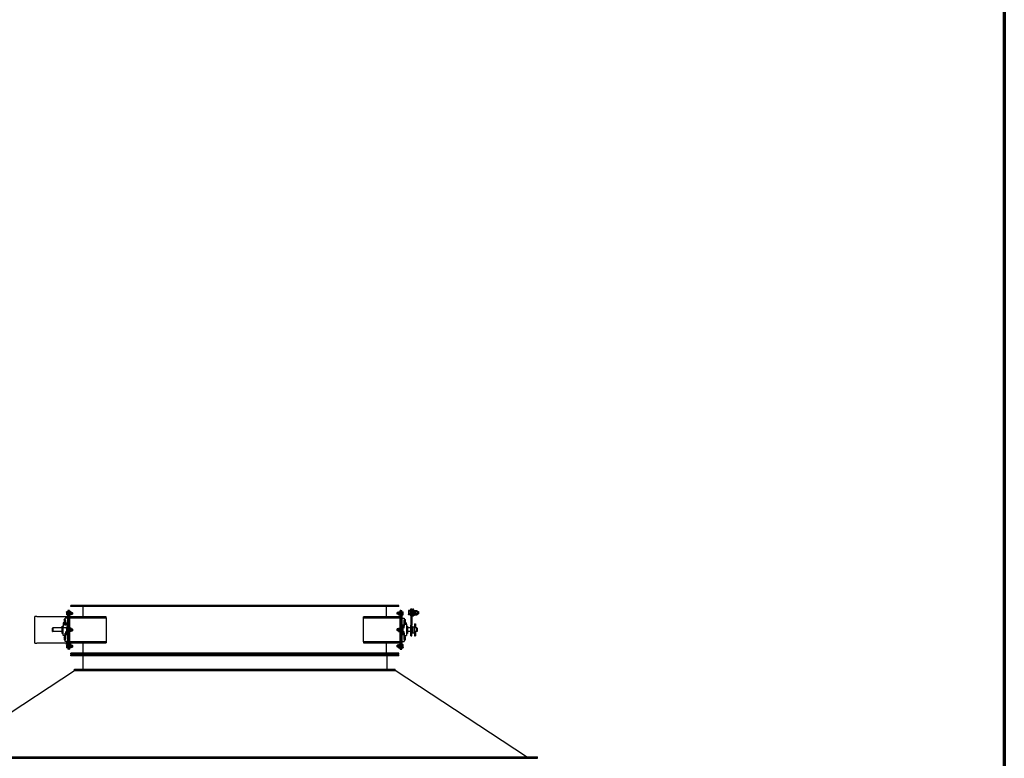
# Model space of a CAD drawing. Header units: inches. Extents: x 24 to 1128, y -69 to 748.
# Tile 661 of 662: x 925 to 1128, y 444 to 596. Entities that reach past the tile are written whole.
import ezdxf

# ---------------------------------------------------------------- set-up
doc = ezdxf.new("R2010")
doc.units = ezdxf.units.IN
doc.header["$LTSCALE"] = 32
doc.header["$MEASUREMENT"] = 0
doc.layers.add('Border (ANSI)', color=7, linetype='Continuous', lineweight=70)
doc.layers.add('Visible (ANSI)', color=7, linetype='Continuous', lineweight=30)

# ---------------------------------------------------------------- blocks, each defined once
blk = doc.blocks.new('Borders SUPERIOR BORDER')
at = {"layer": 'Border (ANSI)'}
blk.add_line((35.25, 23.375), (35.25, 0.625), dxfattribs=at)

msp = doc.modelspace()

# ---------------------------------------------------------------- linework, layer by layer
at = {"layer": 'Visible (ANSI)'}
for p, q in [((935.01653, 474.13967), (935.04163, 474.18314)), ((935.01653, 474.13967), (935.02788, 474.15933)), ((935.01653, 474.13967), (935.01653, 474.10202)), ((935.01653, 474.13967), (935.01653, 474.07654)), ((935.01653, 474.10202), (935.01653, 473.85867)), ((935.28453, 474.18314), (935.04163, 474.18314)), ((935.47203, 474.48367), (935.28453, 474.48367)), ((935.28453, 474.48367), (935.28453, 473.98367)), ((935.47203, 474.48367), (935.47203, 473.98367)), ((935.47203, 473.98367), (935.47203, 474.48367)), ((935.65953, 474.48367), (935.47203, 474.48367)), ((935.65953, 474.48367), (935.65953, 473.98367)), ((935.65953, 474.14017), (935.68468, 474.18372)), ((935.96339, 474.18372), (935.68468, 474.18372)), ((1003.40953, 475.48367), (935.90953, 475.48367)), ((935.90953, 475.29617), (935.90953, 475.48367)), ((1003.40953, 475.29617), (935.90953, 475.29617)), ((935.98853, 474.14017), (935.96339, 474.18372)), ((935.98853, 474.10246), (935.98853, 474.14017)), ((935.98853, 473.85867), (935.98853, 474.10246)), ((938.47203, 473.17117), (938.47203, 475.29617)), ((1000.84703, 473.17117), (1000.84703, 475.29617)), ((1003.33053, 474.14017), (1003.35568, 474.18372)), ((1003.33053, 474.14017), (1003.33053, 474.10246)), ((1003.33053, 474.10246), (1003.33053, 473.85867)), ((1003.35568, 474.18372), (1003.63439, 474.18372)), ((1003.40953, 475.29617), (1003.40953, 475.48367)), ((1003.65953, 474.14017), (1003.63439, 474.18372)), ((1003.65953, 473.98367), (1003.65953, 474.48367)), ((1003.84703, 474.48367), (1003.65953, 474.48367)), ((1003.84703, 473.98367), (1003.84703, 474.48367)), ((1003.84703, 474.48367), (1004.03453, 474.48367)), ((1003.84703, 474.48367), (1003.84703, 473.98367)), ((1004.03453, 473.98367), (1004.03453, 474.48367)), ((1004.03453, 474.18314), (1004.27743, 474.18314)), ((1004.30253, 474.13967), (1004.27743, 474.18314)), ((1004.30254, 474.13967), (1004.28758, 474.16557)), ((1004.30253, 474.10202), (1004.30253, 474.13967)), ((1004.30253, 473.85867), (1004.30253, 474.10202)), ((1004.30254, 474.08516), (1004.30254, 474.13967)), ((1005.36853, 474.3942), (1005.38233, 474.4181)), ((1005.36853, 474.3942), (1005.36853, 474.37173)), ((1005.36853, 474.37173), (1005.36853, 474.08474)), ((1005.73253, 474.44555), (1005.40203, 474.44555)), ((1005.73253, 474.29792), (1005.40203, 474.29792)), ((1005.73253, 474.5507), (1005.73253, 473.4877)), ((1005.73253, 474.5507), (1005.90953, 474.5507)), ((1005.90953, 474.59991), (1005.90953, 474.7692)), ((1005.90953, 474.7692), (1006.09703, 474.7692)), ((1005.90953, 474.59991), (1005.90953, 471.45151)), ((1006.09703, 474.59991), (1006.09703, 474.7692)), ((1006.09703, 474.59991), (1006.09703, 471.45151)), ((1006.09703, 474.5507), (1006.27403, 474.5507)), ((1006.27403, 474.7692), (1006.46153, 474.7692)), ((1006.27403, 474.7692), (1006.27403, 473.2692)), ((1006.46153, 473.2692), (1006.46153, 474.7692)), ((1006.46153, 474.5507), (1006.63853, 474.5507)), ((1006.63853, 474.5507), (1006.63853, 473.4877)), ((1006.63853, 474.4537), (1006.76353, 474.4537)), ((1006.76353, 474.4537), (1006.76353, 473.63927)), ((1006.76353, 474.3942), (1006.77733, 474.4181)), ((1006.79703, 474.44555), (1007.16804, 474.44555)), ((1006.79703, 474.29792), (1007.16804, 474.29792)), ((1007.20153, 474.3942), (1007.18773, 474.4181)), ((1007.20153, 474.37173), (1007.20153, 474.3942)), ((1007.20153, 474.08474), (1007.20153, 474.37173)), ((1007.20153, 474.2692), (1007.43677, 474.2692)), ((1007.43677, 473.7692), (1007.43677, 474.2692)), ((1007.48254, 474.22201), (1007.43677, 474.2692)), ((1007.48254, 474.22201), (1007.48254, 473.81639)), ((928.90953, 473.23367), (928.53453, 473.23367)), ((928.53453, 467.73367), (928.53453, 473.23367)), ((928.90953, 473.23367), (934.90953, 473.23367)), ((934.55015, 472.53054), (934.57527, 472.57405)), ((934.55015, 472.53054), (934.55015, 472.49286)), ((934.55015, 472.49286), (934.55015, 472.24929)), ((934.55015, 472.24929), (934.55015, 472.00572)), ((934.75953, 472.57405), (934.57527, 472.57405)), ((934.75953, 472.41167), (934.57527, 472.41167)), ((934.75953, 472.08691), (934.57527, 472.08691)), ((934.75953, 472.57405), (934.75953, 472.41167)), ((934.75953, 472.50242), (934.78453, 472.50242)), ((934.75953, 472.41167), (934.75953, 472.08691)), ((934.75953, 472.08691), (934.75953, 471.93962)), ((934.78453, 472.44772), (934.78453, 472.88992)), ((935.28453, 472.88992), (934.78453, 472.88992)), ((934.78453, 472.44772), (934.78453, 472.41363)), ((934.78453, 471.93512), (934.78453, 472.41363)), ((934.78453, 472.41363), (934.83453, 472.41363)), ((934.83453, 472.41363), (934.83453, 471.9167)), ((934.90953, 473.23367), (935.09703, 473.23367)), ((935.01653, 474.07654), (935.01653, 473.81392)), ((935.01653, 473.85867), (935.01653, 473.61532)), ((935.01653, 473.81392), (935.01653, 473.59605)), ((935.01653, 473.61532), (935.01653, 473.57767)), ((935.01653, 473.59605), (935.01653, 473.57767)), ((935.01653, 473.57767), (935.04163, 473.5342)), ((935.01653, 473.57767), (935.02788, 473.55801)), ((935.28453, 474.0209), (935.04163, 474.0209)), ((935.28453, 473.69643), (935.04163, 473.69643)), ((935.28453, 473.5342), (935.04163, 473.5342)), ((935.09703, 473.23367), (935.28453, 473.23367)), ((935.09703, 472.88992), (935.09703, 473.23367)), ((935.28453, 466.98367), (935.28453, 473.98367)), ((935.47203, 466.98367), (935.47203, 473.98367)), ((935.47203, 473.98367), (935.47203, 466.98367)), ((935.65953, 473.98367), (935.65953, 466.98367)), ((935.65953, 473.57717), (935.68468, 473.53362)), ((935.84703, 472.98367), (935.65953, 472.98367)), ((935.96339, 474.02119), (935.68468, 474.02119)), ((935.96339, 473.69615), (935.68468, 473.69615)), ((935.96339, 473.53362), (935.68468, 473.53362)), ((943.19427, 473.17117), (935.84703, 473.17117)), ((935.84703, 472.98367), (943.19427, 472.98367)), ((935.98853, 473.57717), (935.96339, 473.53362)), ((935.98853, 474.04617), (936.24737, 474.04617)), ((935.98853, 473.61488), (935.98853, 473.85867)), ((935.98853, 473.67117), (936.24737, 473.67117)), ((935.98853, 473.57717), (935.98853, 473.61488)), ((936.24737, 473.67117), (936.24737, 474.04617)), ((936.28454, 474.00783), (936.24737, 474.04617)), ((936.28454, 473.70951), (936.24737, 473.67117)), ((936.28454, 474.00783), (936.28454, 473.70951)), ((943.19427, 472.98367), (943.19427, 473.17117)), ((943.19427, 472.98367), (943.19427, 467.98367)), ((1003.47203, 473.17117), (996.1248, 473.17117)), ((996.1248, 472.98367), (996.1248, 473.17117)), ((996.1248, 472.98367), (1003.47203, 472.98367)), ((996.1248, 467.98367), (996.1248, 472.98367)), ((1003.03453, 474.00783), (1003.0717, 474.04617)), ((1003.03453, 473.70951), (1003.03453, 474.00783)), ((1003.03453, 473.70951), (1003.0717, 473.67117)), ((1003.0717, 474.04617), (1003.0717, 473.67117)), ((1003.33053, 474.04617), (1003.0717, 474.04617)), ((1003.33053, 473.67117), (1003.0717, 473.67117)), ((1003.33053, 473.85867), (1003.33053, 473.61488)), ((1003.33053, 473.61488), (1003.33053, 473.57717)), ((1003.33053, 473.57717), (1003.35568, 473.53362)), ((1003.35568, 474.02119), (1003.63439, 474.02119)), ((1003.35568, 473.69615), (1003.63439, 473.69615)), ((1003.35568, 473.53362), (1003.63439, 473.53362)), ((1003.47203, 472.98367), (1003.65953, 472.98367)), ((1003.65953, 473.57717), (1003.63439, 473.53362)), ((1003.65953, 466.98367), (1003.65953, 473.98367)), ((1003.84703, 473.98367), (1003.84703, 466.98367)), ((1003.84703, 466.98367), (1003.84703, 473.98367)), ((1004.03453, 474.0209), (1004.27743, 474.0209)), ((1004.03453, 473.98367), (1004.03453, 466.98367)), ((1004.03453, 473.69643), (1004.27743, 473.69643)), ((1004.03453, 473.5342), (1004.27743, 473.5342)), ((1004.03453, 472.88992), (1004.53453, 472.88992)), ((1004.30253, 473.57767), (1004.27743, 473.5342)), ((1004.30254, 473.57767), (1004.28758, 473.55177)), ((1004.30253, 473.61532), (1004.30253, 473.85867)), ((1004.30253, 473.57767), (1004.30253, 473.61532)), ((1004.30254, 473.82787), (1004.30254, 474.08516)), ((1004.30254, 473.60138), (1004.30254, 473.82787)), ((1004.30254, 473.57767), (1004.30254, 473.60138)), ((1004.48453, 470.85148), (1004.48453, 472.41363)), ((1004.48453, 472.41363), (1004.53453, 472.41363)), ((1004.53453, 472.88992), (1004.53453, 472.44772)), ((1004.55954, 472.50242), (1004.53453, 472.50242)), ((1004.53453, 472.41363), (1004.53453, 472.44772)), ((1004.53453, 472.41363), (1004.53453, 471.20346)), ((1004.55954, 472.41167), (1004.55954, 472.57405)), ((1004.55954, 472.57405), (1004.74379, 472.57405)), ((1004.55954, 472.08691), (1004.55954, 472.41167)), ((1004.55954, 472.41167), (1004.74379, 472.41167)), ((1004.55954, 472.08691), (1004.74379, 472.08691)), ((1004.55954, 471.92453), (1004.55954, 472.08691)), ((1004.76891, 472.53054), (1004.74379, 472.57405)), ((1004.76891, 472.49286), (1004.76891, 472.53054)), ((1004.76891, 472.24929), (1004.76891, 472.49286)), ((1004.76891, 472.00572), (1004.76891, 472.24929)), ((1005.36853, 474.08474), (1005.36853, 473.73221)), ((1005.36853, 473.73221), (1005.36853, 473.6442)), ((1005.36853, 473.6442), (1005.38233, 473.6203)), ((1005.73253, 473.87157), (1005.40203, 473.87157)), ((1005.73253, 473.59286), (1005.40203, 473.59286)), ((1005.73253, 473.4877), (1005.90953, 473.4877)), ((1006.09703, 473.4877), (1006.27403, 473.4877)), ((1006.46153, 473.2692), (1006.27403, 473.2692)), ((1006.46153, 473.4877), (1006.63853, 473.4877)), ((1006.63853, 473.5847), (1006.76353, 473.5847)), ((1006.76353, 473.6442), (1006.77733, 473.6203)), ((1006.76353, 473.63927), (1006.76353, 473.6251)), ((1006.76353, 473.6251), (1006.76353, 473.5847)), ((1006.79703, 473.87157), (1007.16804, 473.87157)), ((1006.79703, 473.59286), (1007.16804, 473.59286)), ((1007.20153, 473.6442), (1007.18773, 473.6203)), ((1007.20153, 473.73221), (1007.20153, 474.08474)), ((1007.20153, 473.7692), (1007.43677, 473.7692)), ((1007.20153, 473.6442), (1007.20153, 473.73221)), ((1007.48254, 473.81639), (1007.43677, 473.7692)), ((932.15953, 470.79617), (932.22203, 470.85867)), ((932.15953, 470.17117), (932.15953, 470.79617)), ((932.15953, 470.17117), (932.22203, 470.10867)), ((932.22203, 470.85867), (932.22203, 470.10867)), ((934.15953, 470.85867), (932.22203, 470.85867)), ((934.15953, 470.10867), (932.22203, 470.10867)), ((934.15953, 469.74942), (934.15953, 471.21792)), ((934.31578, 471.88836), (934.31578, 471.91765)), ((934.6817, 471.91765), (934.31578, 471.91765)), ((934.31578, 471.88836), (934.31578, 471.32268)), ((934.31578, 471.18126), (934.31578, 471.32268)), ((934.31578, 471.18126), (934.31578, 470.85258)), ((934.31578, 469.34617), (934.31578, 470.85258)), ((934.83453, 470.89174), (934.36578, 470.89174)), ((934.55015, 472.00572), (934.55015, 471.96804)), ((934.55015, 471.96804), (934.57527, 471.92453)), ((934.69146, 471.92453), (934.57527, 471.92453)), ((934.61236, 471.55797), (934.61236, 471.62408)), ((934.67378, 471.91016), (934.6444, 471.87786)), ((934.75016, 471.50171), (934.75016, 471.56783)), ((934.75953, 471.99617), (934.78453, 471.99617)), ((934.83453, 471.91765), (934.81862, 471.91765)), ((934.82654, 471.91016), (934.85592, 471.87786)), ((934.83453, 471.9167), (935.28453, 471.9167)), ((935.18453, 470.89235), (934.83453, 470.89235)), ((934.83453, 470.89235), (934.83453, 470.85148)), ((934.83453, 470.11586), (934.83453, 468.55371)), ((934.88795, 471.55797), (934.88795, 471.62408)), ((935.01653, 470.76467), (935.04163, 470.80814)), ((935.01653, 470.76467), (935.01653, 470.72702)), ((935.01653, 470.72702), (935.01653, 470.48367)), ((935.01653, 470.48367), (935.01653, 470.24032)), ((935.01653, 470.24032), (935.01653, 470.20267)), ((935.01653, 470.20267), (935.04163, 470.1592)), ((935.28453, 470.80814), (935.04163, 470.80814)), ((935.28453, 470.6459), (935.04163, 470.6459)), ((935.28453, 470.32143), (935.04163, 470.32143)), ((935.28453, 470.1592), (935.04163, 470.1592)), ((935.18453, 471.91654), (935.18453, 471.88836)), ((935.18453, 471.91654), (935.28453, 471.91654)), ((935.18453, 471.32268), (935.18453, 471.88836)), ((935.28453, 471.42104), (935.18453, 471.42104)), ((935.18453, 471.32268), (935.18453, 471.18126)), ((935.18453, 470.89235), (935.18453, 471.18126)), ((935.18453, 470.85148), (935.18453, 470.89235)), ((935.28453, 470.85867), (935.18453, 470.85867)), ((935.18453, 470.85148), (935.18453, 470.80814)), ((935.18453, 470.1592), (935.18453, 470.11586)), ((935.18453, 469.3979), (935.18453, 470.11586)), ((935.28453, 470.10867), (935.18453, 470.10867)), ((935.65953, 470.76517), (935.68468, 470.80872)), ((935.65953, 470.20217), (935.68468, 470.15862)), ((935.96339, 470.80872), (935.68468, 470.80872)), ((935.96339, 470.64619), (935.68468, 470.64619)), ((935.96339, 470.32115), (935.68468, 470.32115)), ((935.96339, 470.15862), (935.68468, 470.15862)), ((935.98853, 470.76517), (935.96339, 470.80872)), ((935.98853, 470.20217), (935.96339, 470.15862)), ((935.98853, 470.72746), (935.98853, 470.76517)), ((935.98853, 470.48367), (935.98853, 470.72746)), ((935.98853, 470.67117), (936.24737, 470.67117)), ((935.98853, 470.23988), (935.98853, 470.48367)), ((935.98853, 470.29617), (936.24737, 470.29617)), ((935.98853, 470.20217), (935.98853, 470.23988)), ((936.24737, 470.29617), (936.24737, 470.67117)), ((936.28454, 470.63283), (936.24737, 470.67117)), ((936.28454, 470.33451), (936.24737, 470.29617)), ((936.28454, 470.63283), (936.28454, 470.33451)), ((1003.03453, 470.63283), (1003.0717, 470.67117)), ((1003.03453, 470.33451), (1003.03453, 470.63283)), ((1003.03453, 470.33451), (1003.0717, 470.29617)), ((1003.0717, 470.67117), (1003.0717, 470.29617)), ((1003.33053, 470.67117), (1003.0717, 470.67117)), ((1003.33053, 470.29617), (1003.0717, 470.29617)), ((1003.33053, 470.76517), (1003.35568, 470.80872)), ((1003.33053, 470.76517), (1003.33053, 470.72746)), ((1003.33053, 470.72746), (1003.33053, 470.48367)), ((1003.33053, 470.48367), (1003.33053, 470.23988)), ((1003.33053, 470.23988), (1003.33053, 470.20217)), ((1003.33053, 470.20217), (1003.35568, 470.15862)), ((1003.35568, 470.80872), (1003.63439, 470.80872)), ((1003.35568, 470.64619), (1003.63439, 470.64619)), ((1003.35568, 470.32115), (1003.63439, 470.32115)), ((1003.35568, 470.15862), (1003.63439, 470.15862)), ((1003.65953, 470.76517), (1003.63439, 470.80872)), ((1003.65953, 470.20217), (1003.63439, 470.15862)), ((1004.03453, 471.56944), (1004.13453, 471.56944)), ((1004.03453, 471.42104), (1004.13453, 471.42104)), ((1004.13453, 470.85867), (1004.03453, 470.85867)), ((1004.03453, 470.80814), (1004.27743, 470.80814)), ((1004.03453, 470.6459), (1004.27743, 470.6459)), ((1004.03453, 470.32143), (1004.27743, 470.32143)), ((1004.03453, 470.1592), (1004.27743, 470.1592)), ((1004.13453, 470.10867), (1004.03453, 470.10867)), ((1004.13453, 471.56944), (1004.13453, 470.85148)), ((1004.13453, 470.80814), (1004.13453, 470.85148)), ((1004.13453, 470.11586), (1004.13453, 470.1592)), ((1004.13453, 470.11586), (1004.13453, 469.3979)), ((1004.30253, 470.76467), (1004.27743, 470.80814)), ((1004.30253, 470.20267), (1004.27743, 470.1592)), ((1004.30253, 470.72702), (1004.30253, 470.76467)), ((1004.30253, 470.48367), (1004.30253, 470.72702)), ((1004.30253, 470.24032), (1004.30253, 470.48367)), ((1004.30253, 470.20267), (1004.30253, 470.24032)), ((1004.48453, 471.20346), (1004.53453, 471.20346)), ((1004.48453, 468.55371), (1004.48453, 470.11586)), ((1004.55954, 471.99617), (1004.53453, 471.99617)), ((1004.53453, 471.91765), (1005.00328, 471.91765)), ((1004.53453, 471.67117), (1004.95328, 471.67117)), ((1004.55954, 471.92453), (1004.74379, 471.92453)), ((1004.76891, 471.96804), (1004.74379, 471.92453)), ((1004.76891, 471.96804), (1004.76891, 472.00572)), ((1005.00328, 471.91765), (1005.00328, 471.88836)), ((1005.00328, 471.62117), (1005.00328, 471.88836)), ((1005.00328, 471.62117), (1005.00328, 469.34617)), ((1005.15953, 471.21792), (1005.15953, 469.74942)), ((1005.90953, 470.85867), (1005.15953, 470.85867)), ((1005.90953, 470.10867), (1005.15953, 470.10867)), ((1005.90953, 469.23367), (1005.90953, 471.45151)), ((1006.09703, 469.23367), (1006.09703, 471.45151)), ((1006.21883, 471.10867), (1006.09703, 471.20554)), ((1006.21883, 471.10867), (1006.60328, 471.10867)), ((1006.21883, 471.10867), (1006.21883, 470.22836)), ((1006.21883, 470.22836), (1006.21883, 469.85867)), ((1006.60328, 469.85867), (1006.60328, 471.10867)), ((1006.65953, 471.0936), (1006.60328, 471.10867)), ((1006.65953, 471.70533), (1006.65953, 471.73367)), ((1006.65953, 471.73367), (1006.84703, 471.73367)), ((1006.65953, 471.70533), (1006.65953, 471.0936)), ((1006.65953, 471.0936), (1006.65953, 469.87374)), ((1007.09703, 470.85867), (1006.65953, 470.85867)), ((1007.09703, 470.10867), (1006.65953, 470.10867)), ((1006.84703, 471.70533), (1006.84703, 471.73367)), ((1006.84703, 471.70533), (1006.84703, 470.85867)), ((1006.84703, 470.10867), (1006.84703, 469.25882)), ((1007.09703, 470.10867), (1007.09703, 470.85867)), ((1007.15953, 470.79617), (1007.09703, 470.85867)), ((1007.15953, 470.17117), (1007.09703, 470.10867)), ((1007.15953, 470.79617), (1007.15953, 470.17117)), ((934.78453, 469.29617), (934.36578, 469.29617)), ((934.55015, 468.99929), (934.57527, 469.0428)), ((934.55015, 468.99929), (934.55015, 468.96161)), ((934.55015, 468.96161), (934.55015, 468.71804)), ((934.55015, 468.71804), (934.55015, 468.47447)), ((934.55015, 468.47447), (934.55015, 468.43679)), ((934.55015, 468.43679), (934.57527, 468.39328)), ((934.75953, 469.0428), (934.57527, 469.0428)), ((934.75953, 468.88042), (934.57527, 468.88042)), ((934.75953, 468.55566), (934.57527, 468.55566)), ((934.75953, 468.39328), (934.57527, 468.39328)), ((934.75953, 469.0428), (934.75953, 468.88042)), ((934.75953, 468.97117), (934.78453, 468.97117)), ((934.75953, 468.88042), (934.75953, 468.55566)), ((934.75953, 468.55566), (934.75953, 468.39328)), ((934.75953, 468.46492), (934.78453, 468.46492)), ((934.83453, 469.76388), (934.78453, 469.76388)), ((934.78453, 468.55371), (934.78453, 469.76388)), ((934.83453, 468.55371), (934.78453, 468.55371)), ((934.78453, 468.55371), (934.78453, 468.51962)), ((934.78453, 468.07742), (934.78453, 468.51962)), ((935.28453, 468.07742), (934.78453, 468.07742)), ((935.09703, 467.73367), (935.09703, 468.07742)), ((935.28453, 469.5463), (935.18453, 469.5463)), ((935.28453, 469.3979), (935.18453, 469.3979)), ((1004.03453, 469.5463), (1004.13453, 469.5463)), ((1004.13453, 469.3979), (1004.03453, 469.3979)), ((1004.03453, 468.07742), (1004.53453, 468.07742)), ((1004.53453, 469.76388), (1004.48453, 469.76388)), ((1004.53453, 468.55371), (1004.48453, 468.55371)), ((1004.53453, 469.76388), (1004.53453, 468.55371)), ((1004.53453, 469.29617), (1004.95328, 469.29617)), ((1004.55954, 468.97117), (1004.53453, 468.97117)), ((1004.53453, 468.51962), (1004.53453, 468.55371)), ((1004.53453, 468.51962), (1004.53453, 468.07742)), ((1004.55954, 468.46492), (1004.53453, 468.46492)), ((1004.55954, 468.88042), (1004.55954, 469.0428)), ((1004.55954, 469.0428), (1004.74379, 469.0428)), ((1004.55954, 468.55566), (1004.55954, 468.88042)), ((1004.55954, 468.88042), (1004.74379, 468.88042)), ((1004.55954, 468.55566), (1004.74379, 468.55566)), ((1004.55954, 468.39328), (1004.55954, 468.55566)), ((1004.55954, 468.39328), (1004.74379, 468.39328)), ((1004.76891, 468.99929), (1004.74379, 469.0428)), ((1004.76891, 468.43679), (1004.74379, 468.39328)), ((1004.76891, 468.96161), (1004.76891, 468.99929)), ((1004.76891, 468.71804), (1004.76891, 468.96161)), ((1004.76891, 468.47447), (1004.76891, 468.71804)), ((1004.76891, 468.43679), (1004.76891, 468.47447)), ((1005.90953, 469.23367), (1006.09703, 469.23367)), ((1006.21883, 469.85867), (1006.09703, 469.7618)), ((1006.21883, 469.85867), (1006.60328, 469.85867)), ((1006.65953, 469.87374), (1006.60328, 469.85867)), ((1006.65953, 469.87374), (1006.65953, 469.25882)), ((1006.65953, 469.23367), (1006.65953, 469.25882)), ((1006.65953, 469.23367), (1006.84703, 469.23367)), ((1006.84703, 469.23367), (1006.84703, 469.25882)), ((928.53453, 467.73367), (928.90953, 467.73367)), ((934.90953, 467.73367), (928.90953, 467.73367)), ((934.90953, 467.73367), (935.09703, 467.73367)), ((935.01653, 467.38967), (935.04163, 467.43314)), ((935.01653, 467.38967), (935.02362, 467.40196)), ((935.01653, 467.38967), (935.01653, 467.35202)), ((935.01653, 467.38967), (935.01653, 467.3779)), ((935.01653, 467.3779), (935.01653, 467.17359)), ((935.01653, 467.35202), (935.01653, 467.10867)), ((935.01653, 467.17359), (935.01653, 466.90436)), ((935.01653, 467.10867), (935.01653, 466.86532)), ((935.01653, 466.90436), (935.01653, 466.82767)), ((935.01653, 466.86532), (935.01653, 466.82767)), ((935.01653, 466.82767), (935.04163, 466.7842)), ((935.01653, 466.82767), (935.02362, 466.81538)), ((935.28453, 467.43314), (935.04163, 467.43314)), ((935.28453, 467.2709), (935.04163, 467.2709)), ((935.28453, 466.94643), (935.04163, 466.94643)), ((935.28453, 466.7842), (935.04163, 466.7842)), ((935.09703, 467.73367), (935.28453, 467.73367)), ((935.28453, 466.98367), (935.28453, 466.48367)), ((935.47203, 466.48367), (935.28453, 466.48367)), ((935.47203, 466.98367), (935.47203, 466.48367)), ((935.47203, 466.48367), (935.47203, 466.98367)), ((935.47203, 466.48367), (935.65953, 466.48367)), ((935.84703, 467.98367), (935.65953, 467.98367)), ((935.65953, 467.39017), (935.68468, 467.43372)), ((935.65953, 466.98367), (935.65953, 466.48367)), ((935.65953, 466.82717), (935.68468, 466.78362)), ((935.96339, 467.43372), (935.68468, 467.43372)), ((935.96339, 467.27119), (935.68468, 467.27119)), ((935.96339, 466.94615), (935.68468, 466.94615)), ((935.96339, 466.78362), (935.68468, 466.78362)), ((943.19427, 467.98367), (935.84703, 467.98367)), ((935.84703, 467.79617), (943.19427, 467.79617)), ((935.98853, 467.39017), (935.96339, 467.43372)), ((935.98853, 466.82717), (935.96339, 466.78362)), ((935.98853, 467.35246), (935.98853, 467.39017)), ((935.98853, 467.10867), (935.98853, 467.35246)), ((935.98853, 467.29617), (936.24737, 467.29617)), ((935.98853, 466.86488), (935.98853, 467.10867)), ((935.98853, 466.92117), (936.24737, 466.92117)), ((935.98853, 466.82717), (935.98853, 466.86488)), ((936.24737, 466.92117), (936.24737, 467.29617)), ((936.28454, 467.25783), (936.24737, 467.29617)), ((936.28454, 466.95951), (936.24737, 466.92117)), ((936.28454, 467.25783), (936.28454, 466.95951)), ((938.47203, 465.67117), (938.47203, 467.79617)), ((943.19427, 467.98367), (943.19427, 467.79617)), ((996.1248, 467.98367), (996.1248, 467.79617)), ((1003.47203, 467.98367), (996.1248, 467.98367)), ((996.1248, 467.79617), (1003.47203, 467.79617)), ((1000.84703, 465.67117), (1000.84703, 467.79617)), ((1003.03453, 467.25783), (1003.0717, 467.29617)), ((1003.03453, 466.95951), (1003.03453, 467.25783)), ((1003.03453, 466.95951), (1003.0717, 466.92117)), ((1003.0717, 467.29617), (1003.0717, 466.92117)), ((1003.33053, 467.29617), (1003.0717, 467.29617)), ((1003.33053, 466.92117), (1003.0717, 466.92117)), ((1003.33053, 467.39017), (1003.35568, 467.43372)), ((1003.33053, 467.39017), (1003.33053, 467.35246)), ((1003.33053, 467.35246), (1003.33053, 467.10867)), ((1003.33053, 467.10867), (1003.33053, 466.86488)), ((1003.33053, 466.86488), (1003.33053, 466.82717)), ((1003.33053, 466.82717), (1003.35568, 466.78362)), ((1003.35568, 467.43372), (1003.63439, 467.43372)), ((1003.35568, 467.27119), (1003.63439, 467.27119)), ((1003.35568, 466.94615), (1003.63439, 466.94615)), ((1003.35568, 466.78362), (1003.63439, 466.78362)), ((1003.47203, 467.98367), (1003.65953, 467.98367)), ((1003.65953, 467.39017), (1003.63439, 467.43372)), ((1003.65953, 466.82717), (1003.63439, 466.78362)), ((1003.65953, 466.48367), (1003.65953, 466.98367)), ((1003.65953, 466.48367), (1003.84703, 466.48367)), ((1003.84703, 466.48367), (1003.84703, 466.98367)), ((1003.84703, 466.98367), (1003.84703, 466.48367)), ((1003.84703, 466.48367), (1004.03453, 466.48367)), ((1004.03453, 467.43314), (1004.27743, 467.43314)), ((1004.03453, 467.2709), (1004.27743, 467.2709)), ((1004.03453, 466.48367), (1004.03453, 466.98367)), ((1004.03453, 466.94643), (1004.27743, 466.94643)), ((1004.03453, 466.7842), (1004.27743, 466.7842)), ((1004.30253, 467.38967), (1004.27743, 467.43314)), ((1004.30253, 466.82767), (1004.27743, 466.7842)), ((1004.30254, 467.38967), (1004.29544, 467.40196)), ((1004.30254, 466.82767), (1004.29544, 466.81538)), ((1004.30253, 467.35202), (1004.30253, 467.38967)), ((1004.30253, 467.10867), (1004.30253, 467.35202)), ((1004.30253, 466.86532), (1004.30253, 467.10867)), ((1004.30253, 466.82767), (1004.30253, 466.86532)), ((1004.30254, 467.31298), (1004.30254, 467.38967)), ((1004.30254, 467.04375), (1004.30254, 467.31298)), ((1004.30254, 466.83944), (1004.30254, 467.04375)), ((1004.30254, 466.82767), (1004.30254, 466.83944)), ((1003.40953, 465.67117), (935.90953, 465.67117)), ((935.90953, 465.48367), (935.90953, 465.67117)), ((1003.40953, 465.48367), (935.90953, 465.48367)), ((1003.40953, 465.35867), (935.90953, 465.35867)), ((935.90953, 465.10867), (935.90953, 465.35867)), ((1003.40953, 465.10867), (935.90953, 465.10867)), ((938.40953, 465.10867), (938.40953, 462.35867)), ((1000.90953, 465.10867), (1000.90953, 462.35867)), ((1003.40953, 465.48367), (1003.40953, 465.67117)), ((1003.40953, 465.10867), (1003.40953, 465.35867)), ((909.66474, 444.35867), (936.65953, 462.10867)), ((936.65953, 462.35867), (1002.65953, 462.35867)), ((936.65953, 462.10867), (936.65953, 462.35867)), ((936.65953, 462.10867), (1002.65953, 462.10867)), ((1002.65953, 462.10867), (1002.65953, 462.35867)), ((1029.65432, 444.35867), (1002.65953, 462.10867)), ((907.38453, 444.35867), (1031.93453, 444.35867)), ((907.38453, 444.10867), (1031.93453, 444.10867)), ((1031.93453, 444.10867), (1031.93453, 444.35867))]:
    msp.add_line(p, q, dxfattribs=at)
for centre, radius, start, end in [((935.84703, 473.35867), 0.1875, 180, 270), ((935.84703, 473.35867), 0.375, 240, 270), ((1003.47203, 473.35867), 0.1875, 270, 0), ((1003.47203, 473.35867), 0.375, 270, 300), ((934.15953, 471.40542), 0.1875, 270, 326.4426902), ((934.75016, 471.81305), 0.12795, 164.8655136, 234.9564643), ((934.75016, 471.81305), 0.12795, 305.0435357, 15.1344864), ((1004.95328, 471.62117), 0.05, 0, 90), ((1005.15953, 471.40542), 0.1875, 213.5573098, 270), ((934.15953, 469.56192), 0.1875, 33.5573098, 90), ((934.36578, 469.34617), 0.05, 180, 270), ((1004.95328, 469.34617), 0.05, 270, 0), ((1005.15953, 469.56192), 0.1875, 90, 146.4426902), ((935.84703, 467.60867), 0.375, 90, 120), ((935.84703, 467.60867), 0.1875, 90, 180), ((1003.47203, 467.60867), 0.375, 60, 90), ((1003.47203, 467.60867), 0.1875, 0, 90)]:
    msp.add_arc(centre, radius, start, end, dxfattribs=at)
for centre, major_axis, ratio, start_param, end_param in [((1006.67492, 474.0192), (2.46397, 0.20195), 0.156136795, 4.684825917, 4.735561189), ((1006.85215, 474.0192), (2.46397, 0.20195), 0.156136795, 4.612795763, 4.663623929), ((934.75016, 471.60552), (-0.15625, 0), 0.707106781, 5.792244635, 9.915718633), ((934.75016, 471.82976), (0.12575, 0), 0.707106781, 2.569982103, 6.854795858), ((934.75016, 471.68904), (-0.1378, 0), 0.707106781, 5.646377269, 6.283185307), ((934.75016, 471.68904), (-0.1378, 0), 0.707106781, 0, 1.047197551), ((934.75016, 471.58342), (-0.125, 0), 0.707106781, 0.501266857, 2.640325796), ((934.75016, 471.76068), (-0.10433, 0), 0.707106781, 0.789492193, 2.352100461), ((934.75016, 471.68904), (-0.1378, 0), 0.707106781, 1.047197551, 2.094395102), ((934.75016, 471.68904), (0.1378, 0), 0.707106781, 5.235987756, 6.283185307), ((934.75016, 471.68904), (0.1378, 0), 0.707106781, 0, 0.636808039)]:
    msp.add_ellipse(centre, major_axis=major_axis, ratio=ratio, start_param=start_param, end_param=end_param, dxfattribs=at)
for points, weights in [([(935.04163, 474.18314), (935.01653, 474.13967), (935.01653, 474.10202)], [1, 1.0379548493, 1]), ([(935.01653, 474.10202), (935.01653, 474.06438), (935.04163, 474.0209)], [1, 1.0379548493, 1]), ([(935.02788, 474.15933), (935.0281, 474.15972), (935.02833, 474.1601)], [1.01656991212, 1.01639190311, 1.01620073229]), ([(935.68468, 474.18372), (935.65953, 474.14017), (935.65953, 474.10246)], [1, 1.0379548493, 1]), ([(935.65953, 474.10246), (935.65953, 474.06474), (935.68468, 474.02119)], [1, 1.0379548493, 1]), ([(935.98853, 474.10246), (935.98853, 474.14017), (935.96339, 474.18372)], [1, 1.0379548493, 1]), ([(935.96339, 474.02119), (935.98853, 474.06474), (935.98853, 474.10246)], [1, 1.0379548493, 1]), ([(1003.35568, 474.18372), (1003.33053, 474.14017), (1003.33053, 474.10246)], [1, 1.0379548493, 1]), ([(1003.33053, 474.10246), (1003.33053, 474.06474), (1003.35568, 474.02119)], [1, 1.0379548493, 1]), ([(1003.65953, 474.10246), (1003.65953, 474.14017), (1003.63439, 474.18372)], [1, 1.0379548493, 1]), ([(1003.63439, 474.02119), (1003.65953, 474.06474), (1003.65953, 474.10246)], [1, 1.0379548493, 1]), ([(1004.30253, 474.10202), (1004.30253, 474.13967), (1004.27743, 474.18314)], [1, 1.0379548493, 1]), ([(1004.27743, 474.0209), (1004.30253, 474.06438), (1004.30253, 474.10202)], [1, 1.0379548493, 1]), ([(1004.28706, 474.16647), (1004.28732, 474.16602), (1004.28758, 474.16557)], [1.01258486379, 1.01287690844, 1.013155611]), ([(1005.40203, 474.44555), (1005.36853, 474.40599), (1005.36853, 474.37173)], [1, 1.0379548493, 1]), ([(1005.36853, 474.37173), (1005.36853, 474.33748), (1005.40203, 474.29792)], [1, 1.0379548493, 1]), ([(1005.40203, 474.29792), (1005.36853, 474.18368), (1005.36853, 474.08474)], [1, 1.0379548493, 1]), ([(1006.79703, 474.44555), (1006.76353, 474.40599), (1006.76353, 474.37173)], [1, 1.0379548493, 1]), ([(1006.76353, 474.37173), (1006.76353, 474.33748), (1006.79703, 474.29792)], [1, 1.0379548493, 1]), ([(1006.79703, 474.29792), (1006.76353, 474.18368), (1006.76353, 474.08474)], [1, 1.0379548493, 1]), ([(1007.20153, 474.37173), (1007.20153, 474.40599), (1007.16804, 474.44555)], [1, 1.0379548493, 1]), ([(1007.16804, 474.29792), (1007.20153, 474.33748), (1007.20153, 474.37173)], [1, 1.0379548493, 1]), ([(1007.20153, 474.08474), (1007.20153, 474.18368), (1007.16804, 474.29792)], [1, 1.0379548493, 1]), ([(934.57527, 472.57405), (934.55015, 472.53054), (934.55015, 472.49286)], [1, 1.0379548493, 1]), ([(934.55015, 472.49286), (934.55015, 472.45518), (934.57527, 472.41167)], [1, 1.0379548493, 1]), ([(934.57527, 472.41167), (934.55015, 472.32466), (934.55015, 472.24929)], [1, 1.0379548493, 1]), ([(934.55015, 472.24929), (934.55015, 472.17393), (934.57527, 472.08691)], [1, 1.0379548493, 1]), ([(934.57527, 472.08691), (934.55015, 472.04341), (934.55015, 472.00572)], [1, 1.0379548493, 1]), ([(935.01653, 474.07778), (935.01653, 474.07716), (935.01653, 474.07654)], [1.00093926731, 1.00047559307, 1]), ([(935.01653, 474.07654), (935.01653, 474.07592), (935.01653, 474.0753)], [1, 1.00047559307, 1.00093926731]), ([(935.04163, 474.0209), (935.01653, 473.93396), (935.01653, 473.85867)], [1, 1.0379548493, 1]), ([(935.01653, 473.85867), (935.01653, 473.78338), (935.04163, 473.69643)], [1, 1.0379548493, 1]), ([(935.01653, 473.81585), (935.01653, 473.81488), (935.01653, 473.81392)], [1.00093926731, 1.00047559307, 1]), ([(935.01653, 473.81392), (935.01653, 473.81295), (935.01653, 473.81198)], [1, 1.00047559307, 1.00093926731]), ([(935.04163, 473.69643), (935.01653, 473.65296), (935.01653, 473.61532)], [1, 1.0379548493, 1]), ([(935.01653, 473.61532), (935.01653, 473.57767), (935.04163, 473.5342)], [1, 1.0379548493, 1]), ([(935.01653, 473.59674), (935.01653, 473.59639), (935.01653, 473.59605)], [1.00093926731, 1.00047559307, 1]), ([(935.01653, 473.59605), (935.01653, 473.5957), (935.01653, 473.59535)], [1, 1.00047559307, 1.00093926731]), ([(935.02744, 473.55878), (935.02788, 473.55801), (935.02833, 473.55724)], [1.01691288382, 1.01658314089, 1.01620073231]), ([(935.68468, 474.02119), (935.65953, 473.9341), (935.65953, 473.85867)], [1, 1.0379548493, 1]), ([(935.65953, 473.85867), (935.65953, 473.78324), (935.68468, 473.69615)], [1, 1.0379548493, 1]), ([(935.68468, 473.69615), (935.65953, 473.6526), (935.65953, 473.61488)], [1, 1.0379548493, 1]), ([(935.65953, 473.61488), (935.65953, 473.57717), (935.68468, 473.53362)], [1, 1.0379548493, 1]), ([(935.98853, 473.85867), (935.98853, 473.9341), (935.96339, 474.02119)], [1, 1.0379548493, 1]), ([(935.96339, 473.69615), (935.98853, 473.78324), (935.98853, 473.85867)], [1, 1.0379548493, 1]), ([(935.98853, 473.61488), (935.98853, 473.6526), (935.96339, 473.69615)], [1, 1.0379548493, 1]), ([(935.96339, 473.53362), (935.98853, 473.57717), (935.98853, 473.61488)], [1, 1.0379548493, 1]), ([(1003.35568, 474.02119), (1003.33053, 473.9341), (1003.33053, 473.85867)], [1, 1.0379548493, 1]), ([(1003.33053, 473.85867), (1003.33053, 473.78324), (1003.35568, 473.69615)], [1, 1.0379548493, 1]), ([(1003.35568, 473.69615), (1003.33053, 473.6526), (1003.33053, 473.61488)], [1, 1.0379548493, 1]), ([(1003.33053, 473.61488), (1003.33053, 473.57717), (1003.35568, 473.53362)], [1, 1.0379548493, 1]), ([(1003.65953, 473.85867), (1003.65953, 473.9341), (1003.63439, 474.02119)], [1, 1.0379548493, 1]), ([(1003.63439, 473.69615), (1003.65953, 473.78324), (1003.65953, 473.85867)], [1, 1.0379548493, 1]), ([(1003.65953, 473.61488), (1003.65953, 473.6526), (1003.63439, 473.69615)], [1, 1.0379548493, 1]), ([(1003.63439, 473.53362), (1003.65953, 473.57717), (1003.65953, 473.61488)], [1, 1.0379548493, 1]), ([(1004.30253, 473.85867), (1004.30253, 473.93396), (1004.27743, 474.0209)], [1, 1.0379548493, 1]), ([(1004.27743, 473.69643), (1004.30253, 473.78338), (1004.30253, 473.85867)], [1, 1.0379548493, 1]), ([(1004.30253, 473.61532), (1004.30253, 473.65296), (1004.27743, 473.69643)], [1, 1.0379548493, 1]), ([(1004.27743, 473.5342), (1004.30253, 473.57767), (1004.30253, 473.61532)], [1, 1.0379548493, 1]), ([(1004.28706, 473.55087), (1004.28759, 473.55177), (1004.2881, 473.55267)], [1.01258486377, 1.01316911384, 1.0136999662]), ([(1004.30254, 474.08516), (1004.30254, 474.08574), (1004.30253, 474.08632)], [1, 1.00047559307, 1.00093926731]), ([(1004.30253, 474.084), (1004.30254, 474.08458), (1004.30254, 474.08516)], [1.00093926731, 1.00047559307, 1]), ([(1004.30254, 473.82787), (1004.30254, 473.82884), (1004.30253, 473.82982)], [1, 1.00047559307, 1.00093926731]), ([(1004.30253, 473.82593), (1004.30254, 473.8269), (1004.30254, 473.82787)], [1.00093926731, 1.00047559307, 1]), ([(1004.30254, 473.60138), (1004.30254, 473.60178), (1004.30253, 473.60217)], [1, 1.00047559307, 1.00093926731]), ([(1004.30253, 473.6006), (1004.30254, 473.60099), (1004.30254, 473.60138)], [1.00093926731, 1.00047559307, 1]), ([(1004.76891, 472.49286), (1004.76891, 472.53054), (1004.74379, 472.57405)], [1, 1.0379548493, 1]), ([(1004.74379, 472.41167), (1004.76891, 472.45518), (1004.76891, 472.49286)], [1, 1.0379548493, 1]), ([(1004.76891, 472.24929), (1004.76891, 472.32466), (1004.74379, 472.41167)], [1, 1.0379548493, 1]), ([(1004.74379, 472.08691), (1004.76891, 472.17393), (1004.76891, 472.24929)], [1, 1.0379548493, 1]), ([(1004.76891, 472.00572), (1004.76891, 472.04341), (1004.74379, 472.08691)], [1, 1.0379548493, 1]), ([(1005.36853, 474.08474), (1005.36853, 473.98581), (1005.40203, 473.87157)], [1, 1.0379548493, 1]), ([(1005.40203, 473.87157), (1005.36853, 473.79689), (1005.36853, 473.73221)], [1, 1.0379548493, 1]), ([(1005.36853, 473.73221), (1005.36853, 473.66754), (1005.40203, 473.59286)], [1, 1.0379548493, 1]), ([(1005.40203, 473.59286), (1005.38993, 473.60714), (1005.38233, 473.6203)], [1, 1.01338266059, 1.01732802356]), ([(1006.76353, 474.08474), (1006.76353, 473.98581), (1006.79703, 473.87157)], [1, 1.0379548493, 1]), ([(1006.79703, 473.87157), (1006.76353, 473.79689), (1006.76353, 473.73221)], [1, 1.0379548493, 1]), ([(1006.76353, 473.73221), (1006.76353, 473.66754), (1006.79703, 473.59286)], [1, 1.0379548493, 1]), ([(1006.79703, 473.59286), (1006.78493, 473.60714), (1006.77733, 473.6203)], [1, 1.01338266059, 1.01732802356]), ([(1007.16804, 473.87157), (1007.20153, 473.98581), (1007.20153, 474.08474)], [1, 1.0379548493, 1]), ([(1007.20153, 473.73221), (1007.20153, 473.79689), (1007.16804, 473.87157)], [1, 1.0379548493, 1]), ([(1007.16804, 473.59286), (1007.20153, 473.66754), (1007.20153, 473.73221)], [1, 1.0379548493, 1]), ([(1007.18773, 473.6203), (1007.18014, 473.60714), (1007.16804, 473.59286)], [1.01732802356, 1.01338266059, 1]), ([(934.55015, 472.00572), (934.55015, 471.96804), (934.57527, 471.92453)], [1, 1.0379548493, 1]), ([(934.61236, 471.73659), (934.62555, 471.74508), (934.63771, 471.75201)], [1, 1.0132325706, 1.01723833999]), ([(934.61236, 471.68904), (934.61236, 471.71515), (934.61236, 471.73659)], [1, 1.0379548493, 1]), ([(934.61236, 471.62408), (934.61236, 471.66293), (934.61236, 471.68904)], [1, 1.0379548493, 1]), ([(934.68126, 471.60466), (934.64928, 471.61771), (934.61236, 471.62408)], [1, 1.0379548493, 1]), ([(934.61236, 471.55797), (934.64928, 471.53419), (934.68126, 471.52114)], [1, 1.0379548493, 1]), ([(934.75016, 471.56783), (934.71324, 471.5916), (934.68126, 471.60466)], [1, 1.0379548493, 1]), ([(934.68126, 471.52114), (934.71324, 471.50809), (934.75016, 471.50171)], [1, 1.0379548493, 1]), ([(934.81906, 471.60466), (934.78708, 471.5916), (934.75016, 471.56783)], [1, 1.0379548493, 1]), ([(934.75016, 471.50171), (934.78708, 471.50809), (934.81906, 471.52114)], [1, 1.0379548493, 1]), ([(934.88795, 471.62408), (934.85103, 471.61771), (934.81906, 471.60466)], [1, 1.0379548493, 1]), ([(934.81906, 471.52114), (934.85103, 471.53419), (934.88795, 471.55797)], [1, 1.0379548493, 1]), ([(934.86261, 471.75201), (934.87477, 471.74508), (934.88795, 471.73659)], [1.01723833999, 1.0132325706, 1]), ([(934.88795, 471.73659), (934.88795, 471.71515), (934.88795, 471.68904)], [1, 1.0379548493, 1]), ([(934.88795, 471.68904), (934.88795, 471.66293), (934.88795, 471.62408)], [1, 1.0379548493, 1]), ([(935.04163, 470.80814), (935.01653, 470.76467), (935.01653, 470.72702)], [1, 1.0379548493, 1]), ([(935.01653, 470.72702), (935.01653, 470.68938), (935.04163, 470.6459)], [1, 1.0379548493, 1]), ([(935.04163, 470.6459), (935.01653, 470.55896), (935.01653, 470.48367)], [1, 1.0379548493, 1]), ([(935.01653, 470.48367), (935.01653, 470.40838), (935.04163, 470.32143)], [1, 1.0379548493, 1]), ([(935.04163, 470.32143), (935.01653, 470.27796), (935.01653, 470.24032)], [1, 1.0379548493, 1]), ([(935.01653, 470.24032), (935.01653, 470.20267), (935.04163, 470.1592)], [1, 1.0379548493, 1]), ([(935.68468, 470.80872), (935.65953, 470.76517), (935.65953, 470.72746)], [1, 1.0379548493, 1]), ([(935.65953, 470.72746), (935.65953, 470.68974), (935.68468, 470.64619)], [1, 1.0379548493, 1]), ([(935.68468, 470.64619), (935.65953, 470.5591), (935.65953, 470.48367)], [1, 1.0379548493, 1]), ([(935.65953, 470.48367), (935.65953, 470.40824), (935.68468, 470.32115)], [1, 1.0379548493, 1]), ([(935.68468, 470.32115), (935.65953, 470.2776), (935.65953, 470.23988)], [1, 1.0379548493, 1]), ([(935.65953, 470.23988), (935.65953, 470.20217), (935.68468, 470.15862)], [1, 1.0379548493, 1]), ([(935.98853, 470.72746), (935.98853, 470.76517), (935.96339, 470.80872)], [1, 1.0379548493, 1]), ([(935.96339, 470.64619), (935.98853, 470.68974), (935.98853, 470.72746)], [1, 1.0379548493, 1]), ([(935.98853, 470.48367), (935.98853, 470.5591), (935.96339, 470.64619)], [1, 1.0379548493, 1]), ([(935.96339, 470.32115), (935.98853, 470.40824), (935.98853, 470.48367)], [1, 1.0379548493, 1]), ([(935.98853, 470.23988), (935.98853, 470.2776), (935.96339, 470.32115)], [1, 1.0379548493, 1]), ([(935.96339, 470.15862), (935.98853, 470.20217), (935.98853, 470.23988)], [1, 1.0379548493, 1]), ([(1003.35568, 470.80872), (1003.33053, 470.76517), (1003.33053, 470.72746)], [1, 1.0379548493, 1]), ([(1003.33053, 470.72746), (1003.33053, 470.68974), (1003.35568, 470.64619)], [1, 1.0379548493, 1]), ([(1003.35568, 470.64619), (1003.33053, 470.5591), (1003.33053, 470.48367)], [1, 1.0379548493, 1]), ([(1003.33053, 470.48367), (1003.33053, 470.40824), (1003.35568, 470.32115)], [1, 1.0379548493, 1]), ([(1003.35568, 470.32115), (1003.33053, 470.2776), (1003.33053, 470.23988)], [1, 1.0379548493, 1]), ([(1003.33053, 470.23988), (1003.33053, 470.20217), (1003.35568, 470.15862)], [1, 1.0379548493, 1]), ([(1003.65953, 470.72746), (1003.65953, 470.76517), (1003.63439, 470.80872)], [1, 1.0379548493, 1]), ([(1003.63439, 470.64619), (1003.65953, 470.68974), (1003.65953, 470.72746)], [1, 1.0379548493, 1]), ([(1003.65953, 470.48367), (1003.65953, 470.5591), (1003.63439, 470.64619)], [1, 1.0379548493, 1]), ([(1003.63439, 470.32115), (1003.65953, 470.40824), (1003.65953, 470.48367)], [1, 1.0379548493, 1]), ([(1003.65953, 470.23988), (1003.65953, 470.2776), (1003.63439, 470.32115)], [1, 1.0379548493, 1]), ([(1003.63439, 470.15862), (1003.65953, 470.20217), (1003.65953, 470.23988)], [1, 1.0379548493, 1]), ([(1004.30253, 470.72702), (1004.30253, 470.76467), (1004.27743, 470.80814)], [1, 1.0379548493, 1]), ([(1004.27743, 470.6459), (1004.30253, 470.68938), (1004.30253, 470.72702)], [1, 1.0379548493, 1]), ([(1004.30253, 470.48367), (1004.30253, 470.55896), (1004.27743, 470.6459)], [1, 1.0379548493, 1]), ([(1004.27743, 470.32143), (1004.30253, 470.40838), (1004.30253, 470.48367)], [1, 1.0379548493, 1]), ([(1004.30253, 470.24032), (1004.30253, 470.27796), (1004.27743, 470.32143)], [1, 1.0379548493, 1]), ([(1004.27743, 470.1592), (1004.30253, 470.20267), (1004.30253, 470.24032)], [1, 1.0379548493, 1]), ([(1004.74379, 471.92453), (1004.76891, 471.96804), (1004.76891, 472.00572)], [1, 1.0379548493, 1]), ([(934.57527, 469.0428), (934.55015, 468.99929), (934.55015, 468.96161)], [1, 1.0379548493, 1]), ([(934.55015, 468.96161), (934.55015, 468.92393), (934.57527, 468.88042)], [1, 1.0379548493, 1]), ([(934.57527, 468.88042), (934.55015, 468.79341), (934.55015, 468.71804)], [1, 1.0379548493, 1]), ([(934.55015, 468.71804), (934.55015, 468.64268), (934.57527, 468.55566)], [1, 1.0379548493, 1]), ([(934.57527, 468.55566), (934.55015, 468.51216), (934.55015, 468.47447)], [1, 1.0379548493, 1]), ([(934.55015, 468.47447), (934.55015, 468.43679), (934.57527, 468.39328)], [1, 1.0379548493, 1]), ([(1004.76891, 468.96161), (1004.76891, 468.99929), (1004.74379, 469.0428)], [1, 1.0379548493, 1]), ([(1004.74379, 468.88042), (1004.76891, 468.92393), (1004.76891, 468.96161)], [1, 1.0379548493, 1]), ([(1004.76891, 468.71804), (1004.76891, 468.79341), (1004.74379, 468.88042)], [1, 1.0379548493, 1]), ([(1004.74379, 468.55566), (1004.76891, 468.64268), (1004.76891, 468.71804)], [1, 1.0379548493, 1]), ([(1004.76891, 468.47447), (1004.76891, 468.51216), (1004.74379, 468.55566)], [1, 1.0379548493, 1]), ([(1004.74379, 468.39328), (1004.76891, 468.43679), (1004.76891, 468.47447)], [1, 1.0379548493, 1]), ([(935.04163, 467.43314), (935.01653, 467.38967), (935.01653, 467.35202)], [1, 1.0379548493, 1]), ([(935.01653, 467.37846), (935.01653, 467.37818), (935.01653, 467.3779)], [1.00093926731, 1.00047559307, 1]), ([(935.01653, 467.3779), (935.01653, 467.37762), (935.01653, 467.37734)], [1, 1.00047559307, 1.00093926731]), ([(935.01653, 467.35202), (935.01653, 467.31438), (935.04163, 467.2709)], [1, 1.0379548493, 1]), ([(935.04163, 467.2709), (935.01653, 467.18396), (935.01653, 467.10867)], [1, 1.0379548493, 1]), ([(935.01653, 467.17549), (935.01653, 467.17454), (935.01653, 467.17359)], [1.00093926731, 1.00047559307, 1]), ([(935.01653, 467.17359), (935.01653, 467.17263), (935.01653, 467.17168)], [1, 1.00047559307, 1.00093926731]), ([(935.01653, 467.10867), (935.01653, 467.03338), (935.04163, 466.94643)], [1, 1.0379548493, 1]), ([(935.04163, 466.94643), (935.01653, 466.90296), (935.01653, 466.86532)], [1, 1.0379548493, 1]), ([(935.01653, 466.9057), (935.01653, 466.90503), (935.01653, 466.90436)], [1.00093926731, 1.00047559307, 1]), ([(935.01653, 466.90436), (935.01653, 466.90369), (935.01653, 466.90301)], [1, 1.00047559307, 1.00093926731]), ([(935.01653, 466.86532), (935.01653, 466.82767), (935.04163, 466.7842)], [1, 1.0379548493, 1]), ([(935.02397, 467.40255), (935.02362, 467.40195), (935.02328, 467.40136)], [1.01879022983, 1.01888851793, 1.0189351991]), ([(935.02397, 466.81478), (935.02379, 466.81508), (935.02362, 466.81538)], [1.01879022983, 1.01883937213, 1.01887561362]), ([(935.68468, 467.43372), (935.65953, 467.39017), (935.65953, 467.35246)], [1, 1.0379548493, 1]), ([(935.65953, 467.35246), (935.65953, 467.31474), (935.68468, 467.27119)], [1, 1.0379548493, 1]), ([(935.68468, 467.27119), (935.65953, 467.1841), (935.65953, 467.10867)], [1, 1.0379548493, 1]), ([(935.65953, 467.10867), (935.65953, 467.03324), (935.68468, 466.94615)], [1, 1.0379548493, 1]), ([(935.68468, 466.94615), (935.65953, 466.9026), (935.65953, 466.86488)], [1, 1.0379548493, 1]), ([(935.65953, 466.86488), (935.65953, 466.82717), (935.68468, 466.78362)], [1, 1.0379548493, 1]), ([(935.98853, 467.35246), (935.98853, 467.39017), (935.96339, 467.43372)], [1, 1.0379548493, 1]), ([(935.96339, 467.27119), (935.98853, 467.31474), (935.98853, 467.35246)], [1, 1.0379548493, 1]), ([(935.98853, 467.10867), (935.98853, 467.1841), (935.96339, 467.27119)], [1, 1.0379548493, 1]), ([(935.96339, 466.94615), (935.98853, 467.03324), (935.98853, 467.10867)], [1, 1.0379548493, 1]), ([(935.98853, 466.86488), (935.98853, 466.9026), (935.96339, 466.94615)], [1, 1.0379548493, 1]), ([(935.96339, 466.78362), (935.98853, 466.82717), (935.98853, 466.86488)], [1, 1.0379548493, 1]), ([(1003.35568, 467.43372), (1003.33053, 467.39017), (1003.33053, 467.35246)], [1, 1.0379548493, 1]), ([(1003.33053, 467.35246), (1003.33053, 467.31474), (1003.35568, 467.27119)], [1, 1.0379548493, 1]), ([(1003.35568, 467.27119), (1003.33053, 467.1841), (1003.33053, 467.10867)], [1, 1.0379548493, 1]), ([(1003.33053, 467.10867), (1003.33053, 467.03324), (1003.35568, 466.94615)], [1, 1.0379548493, 1]), ([(1003.35568, 466.94615), (1003.33053, 466.9026), (1003.33053, 466.86488)], [1, 1.0379548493, 1]), ([(1003.33053, 466.86488), (1003.33053, 466.82717), (1003.35568, 466.78362)], [1, 1.0379548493, 1]), ([(1003.65953, 467.35246), (1003.65953, 467.39017), (1003.63439, 467.43372)], [1, 1.0379548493, 1]), ([(1003.63439, 467.27119), (1003.65953, 467.31474), (1003.65953, 467.35246)], [1, 1.0379548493, 1]), ([(1003.65953, 467.10867), (1003.65953, 467.1841), (1003.63439, 467.27119)], [1, 1.0379548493, 1]), ([(1003.63439, 466.94615), (1003.65953, 467.03324), (1003.65953, 467.10867)], [1, 1.0379548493, 1]), ([(1003.65953, 466.86488), (1003.65953, 466.9026), (1003.63439, 466.94615)], [1, 1.0379548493, 1]), ([(1003.63439, 466.78362), (1003.65953, 466.82717), (1003.65953, 466.86488)], [1, 1.0379548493, 1]), ([(1004.30253, 467.35202), (1004.30253, 467.38967), (1004.27743, 467.43314)], [1, 1.0379548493, 1]), ([(1004.27743, 467.2709), (1004.30253, 467.31438), (1004.30253, 467.35202)], [1, 1.0379548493, 1]), ([(1004.30253, 467.10867), (1004.30253, 467.18396), (1004.27743, 467.2709)], [1, 1.0379548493, 1]), ([(1004.27743, 466.94643), (1004.30253, 467.03338), (1004.30253, 467.10867)], [1, 1.0379548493, 1]), ([(1004.30253, 466.86532), (1004.30253, 466.90296), (1004.27743, 466.94643)], [1, 1.0379548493, 1]), ([(1004.27743, 466.7842), (1004.30253, 466.82767), (1004.30253, 466.86532)], [1, 1.0379548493, 1]), ([(1004.29509, 467.40255), (1004.29527, 467.40225), (1004.29544, 467.40196)], [1.01879022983, 1.01883937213, 1.01887561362]), ([(1004.29509, 466.81478), (1004.29545, 466.81538), (1004.29578, 466.81598)], [1.01879022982, 1.01888851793, 1.0189351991]), ([(1004.30254, 467.31298), (1004.30254, 467.31365), (1004.30253, 467.31433)], [1, 1.00047559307, 1.00093926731]), ([(1004.30253, 467.31164), (1004.30254, 467.31231), (1004.30254, 467.31298)], [1.00093926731, 1.00047559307, 1]), ([(1004.30254, 467.04375), (1004.30254, 467.04471), (1004.30253, 467.04566)], [1, 1.00047559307, 1.00093926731]), ([(1004.30253, 467.04185), (1004.30254, 467.0428), (1004.30254, 467.04375)], [1.00093926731, 1.00047559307, 1]), ([(1004.30254, 466.83944), (1004.30254, 466.83972), (1004.30253, 466.84)], [1, 1.00047559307, 1.00093926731]), ([(1004.30253, 466.83888), (1004.30254, 466.83916), (1004.30254, 466.83944)], [1.00093926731, 1.00047559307, 1])]:
    msp.add_rational_spline(points, weights, degree=2, dxfattribs=at)
for points, knots in [([(934.36578, 470.89174), (934.35981, 470.89174), (934.3528, 470.89069), (934.34157, 470.88721), (934.33545, 470.8841), (934.32656, 470.87742), (934.32233, 470.87259), (934.31732, 470.86351), (934.31578, 470.85759), (934.31578, 470.85258)], [0, 0, 0, 0, 0.0455172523, 0.0455172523, 0.0933934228, 0.0933934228, 0.1444014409, 0.1444014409, 0.1984150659, 0.1984150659, 0.1984150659, 0.1984150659]), ([(934.64, 471.74795), (934.63989, 471.74777), (934.63979, 471.74761), (934.63929, 471.74684), (934.63906, 471.74655), (934.63906, 471.74655)], [4.5969776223, 4.5969776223, 4.5969776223, 4.5969776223, 4.6181308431, 4.6181308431, 4.7080743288, 4.7080743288, 4.7080743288, 4.7080743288]), ([(934.67378, 471.91016), (934.67924, 471.91617), (934.68597, 471.92144), (934.70139, 471.93024), (934.71015, 471.93373), (934.72871, 471.93852), (934.73852, 471.93982), (934.75821, 471.94009), (934.76808, 471.93908), (934.78692, 471.93481), (934.79588, 471.93156), (934.81198, 471.92308), (934.81913, 471.91785), (934.82551, 471.91127), (934.82603, 471.91072), (934.82654, 471.91016)], [4.760400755, 4.760400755, 4.760400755, 4.760400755, 5.080704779, 5.080704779, 5.409398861, 5.409398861, 5.739583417, 5.739583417, 6.069691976, 6.069691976, 6.399883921, 6.399883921, 6.728983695, 6.728983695, 6.758772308, 6.758772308, 6.758772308, 6.758772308]), ([(934.86126, 471.74655), (934.86126, 471.74655), (934.86102, 471.74684), (934.86053, 471.74761), (934.86042, 471.74777), (934.86031, 471.74795)], [0.5279134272, 0.5279134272, 0.5279134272, 0.5279134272, 0.6178569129, 0.6178569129, 0.6390101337, 0.6390101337, 0.6390101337, 0.6390101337])]:
    msp.add_open_spline(points, degree=3, knots=knots, dxfattribs=at)

# ---------------------------------------------------------------- block references
at = {"xscale": 32, "yscale": 32, "zscale": 32}
msp.add_blockref('Borders SUPERIOR BORDER', (0, 0), dxfattribs=at)

doc.saveas('drawing.dxf')
